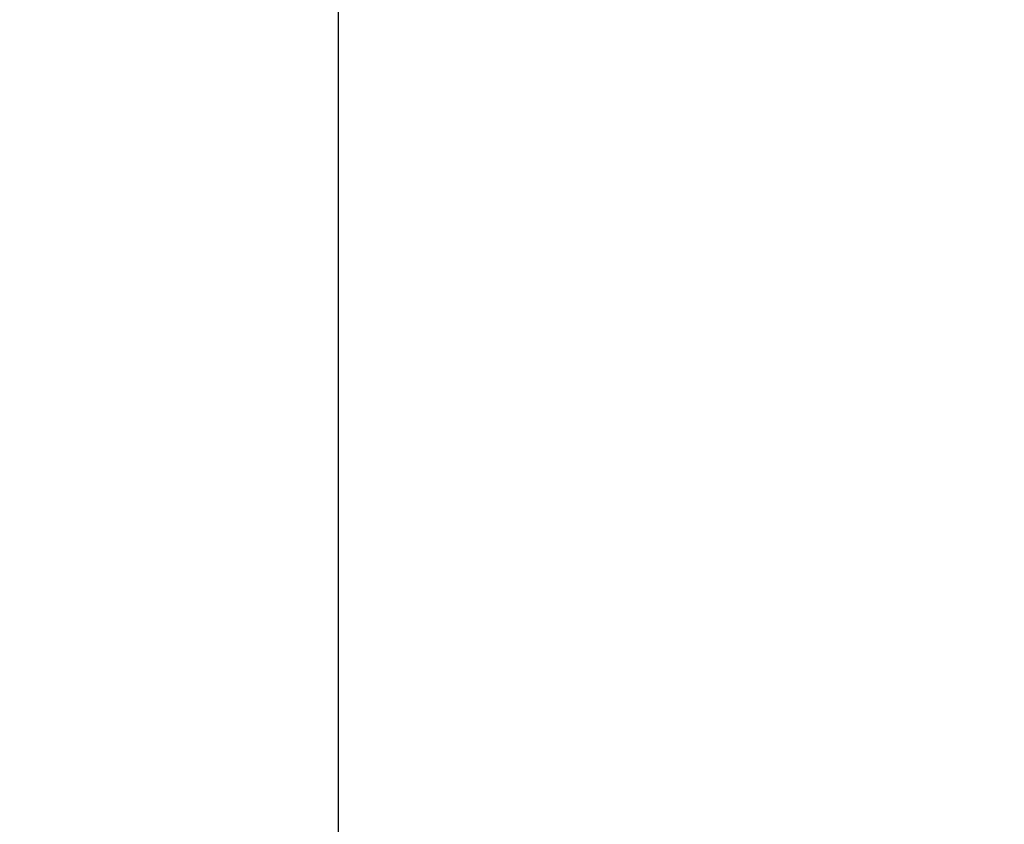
# Model space of a CAD drawing. Header units: millimetres. Extents: x -170 to 6906, y -2212 to 4257.
# Tile 438 of 440: x 5926 to 6051, y 3429 to 3531. Entities that reach past the tile are written whole.
import ezdxf

# ---------------------------------------------------------------- set-up
doc = ezdxf.new("R2010")
doc.units = ezdxf.units.MM
doc.styles.add('PC_TEXTSTYLE', font='ISOCP.SHX', dxfattribs={"width": 0.707, "bigfont": 'GBCBIG.SHX'})
doc.dimstyles.new('GB_DIMSTYLE', dxfattribs={"dimtxt": 50, "dimasz": 40, "dimexe": 1, "dimexo": 0, "dimgap": 1.5, "dimtad": 1, "dimdec": 1, "dimdsep": 46, "dimtxsty": 'PC_TEXTSTYLE', "dimcen": 0, "dimclrd": 256, "dimclrt": 3, "dimadec": 1, "dimazin": 2, "dimtp": 0.1, "dimtm": 0.1, "dimtfac": 0.71, "dimtdec": 1, "dimtmove": 0, "dimatfit": 3, "dimfxl": 1, "dimtfill": 1, "dimarcsym": 0})

# ---------------------------------------------------------------- blocks, each defined once
blk = doc.blocks.new('*D34')
at = {"color": 0, "lineweight": -2, "transparency": 16777216}
for p, q in [((5832.78, 3367.32), (5832.78, 3765.3)), ((5966.33, 3366.22), (5966.33, 3765.3))]:
    blk.add_line(p, q, dxfattribs=at)
at = {"lineweight": -2, "transparency": 16777216}
blk.add_line((5872.78, 3764.3), (5926.33, 3764.3), dxfattribs=at)
at = {"lineweight": 18, "transparency": 16777216}
for points in [[(5872.78, 3770.97), (5872.78, 3757.63), (5832.78, 3764.3)], [(5926.33, 3770.97), (5926.33, 3757.63), (5966.33, 3764.3)]]:
    blk.add_solid(points, dxfattribs=at)
at = {"layer": 'Defpoints', "color": 0, "lineweight": 18, "transparency": 16777216}
for p in [(5966.33, 3764.3), (5832.78, 3367.32), (5966.33, 3366.22)]:
    blk.add_point(p, dxfattribs=at)
at = {"color": 3, "lineweight": 18, "transparency": 16777216, "insert": (5894.71, 3790.8), "char_height": 50, "attachment_point": 5, "style": 'PC_TEXTSTYLE', "bg_fill": 3, "box_fill_scale": 1.1, "bg_fill_color": 256, "bg_fill_true_color": 13158600, "bg_fill_transparency": 0}
blk.add_mtext('133.5', dxfattribs=at)
blk = doc.blocks.new('*D38')
at = {"color": 0, "lineweight": -2, "transparency": 16777216}
for p, q in [((4755.3, 4257.34), (6889.03, 4257.34)), ((4772.44, 1877.86), (6889.03, 1877.86))]:
    blk.add_line(p, q, dxfattribs=at)
at = {"lineweight": -2, "transparency": 16777216}
blk.add_line((6888.03, 1917.86), (6888.03, 4217.34), dxfattribs=at)
at = {"lineweight": 18, "transparency": 16777216}
for points in [[(6881.36, 4217.34), (6894.7, 4217.34), (6888.03, 4257.34)], [(6881.36, 1917.86), (6894.7, 1917.86), (6888.03, 1877.86)]]:
    blk.add_solid(points, dxfattribs=at)
at = {"layer": 'Defpoints', "color": 0, "lineweight": 18, "transparency": 16777216}
for p in [(4755.3, 4257.34), (6888.03, 4257.34), (4772.44, 1877.86)]:
    blk.add_point(p, dxfattribs=at)
at = {"color": 3, "lineweight": 18, "transparency": 16777216, "insert": (6861.53, 3067.6), "char_height": 50, "attachment_point": 5, "rotation": 90, "style": 'PC_TEXTSTYLE', "bg_fill": 3, "box_fill_scale": 1.1, "bg_fill_color": 256, "bg_fill_true_color": 13158600, "bg_fill_transparency": 0}
blk.add_mtext('2379.5', dxfattribs=at)

msp = doc.modelspace()

# ---------------------------------------------------------------- linework, layer by layer
at = {"lineweight": 18}
msp.add_arc((4755.3, 2404.86), 1852.47, 311.27438, 162.6537, dxfattribs=at)

# ---------------------------------------------------------------- next in the draw order: dimensions: what is measured, and where the dimension line sits
dim = msp.add_linear_dim(base=(5966.3268, 3764.3017), p1=(5832.7789, 3367.3186), p2=(5966.3268, 3366.2248), dimstyle='GB_DIMSTYLE', dxfattribs=at)
dim.commit()
dim.dimension.update_dxf_attribs({"geometry": '*D34', "text_midpoint": (5894.7092, 3764.3017), "dimtype": 160})

# ---------------------------------------------------------------- next in the draw order: dimensions: what is measured, and where the dimension line sits
dim = msp.add_linear_dim(base=(6888.03, 4257.34), p1=(4772.44, 1877.86), p2=(4755.3, 4257.34), angle=90, dimstyle='GB_DIMSTYLE', dxfattribs=at)
dim.commit()
dim.dimension.update_dxf_attribs({"geometry": '*D38', "text_midpoint": (6861.53, 3067.6)})

doc.saveas('drawing.dxf')
